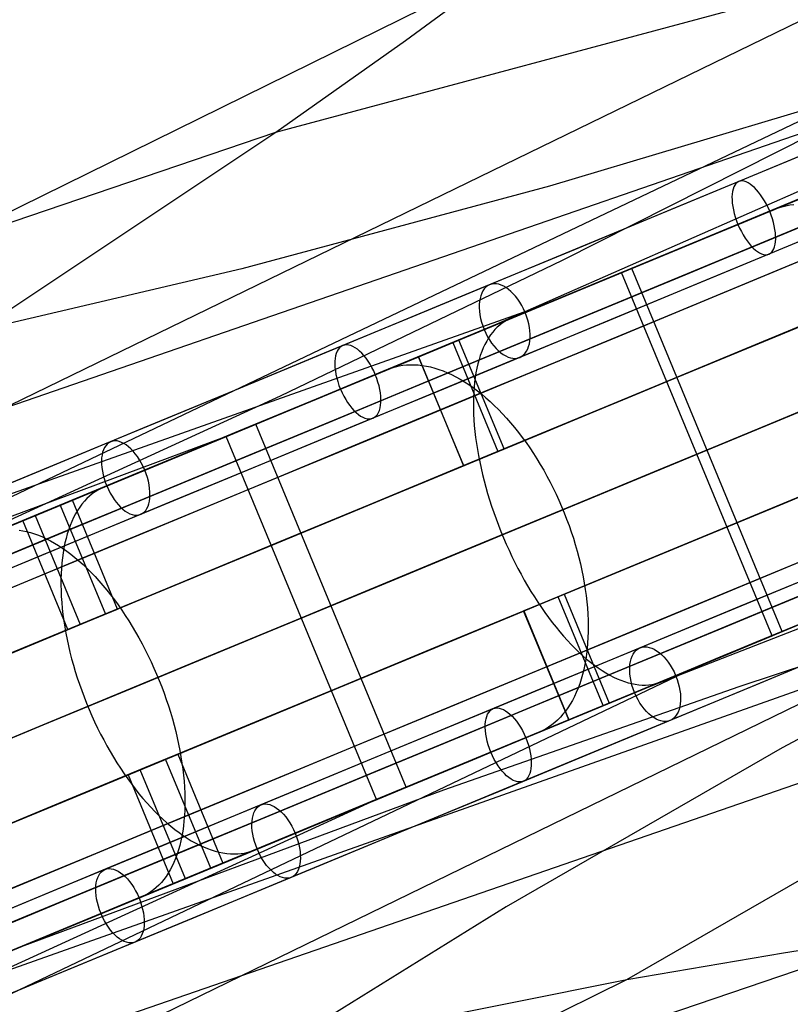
# Model space of a CAD drawing. Extents: x -3378 to 3007, y -425 to 173.
# Tile 318 of 396: x 1875 to 1934, y -150 to -75. Entities that reach past the tile are written whole.
import ezdxf

# ---------------------------------------------------------------- set-up
doc = ezdxf.new("R2010")
doc.units = 0
doc.layers.add('PREDEFINITO', color=7, linetype='CONTINUOUS')

msp = doc.modelspace()

# ---------------------------------------------------------------- linework, layer by layer
at = {"layer": 'PREDEFINITO'}
for p, q in [((2065.152, -30.245, 2529.24), (1911.367, -98.014, 2908.008)), ((1894.661, -83.277, 1734.319), (2043.212, -43.398, 1397.915)), ((1972.227, -56.493, 2490.824), (1813.286, -133.883, 2888.673)), ((1924.504, -64.653, 2472.106), (1844.576, -104.023, 2673.718)), ((2079.509, -64.906, 2529.24), (1922.847, -125.729, 2908.008)), ((1904.571, -76.269, 1738.975), (1914.335, -69.095, 1743.728)), ((1921.455, -147.962, 1734.319), (2054.694, -71.12, 1397.915)), ((1894.661, -83.277, 1734.319), (1904.571, -76.269, 1738.975)), ((1938.808, -80.442, 2710.177), (1839.694, -127.7, 2954.645)), ((1938.808, -80.442, 2710.177), (1915.557, -87.39, 2700.97)), ((1770.79, -139.931, 1917.212), (1937.902, -82.265, 1519.364)), ((1916.554, -93.041, 1509.55), (1937.902, -82.265, 1519.364)), ((1810.305, -111.956, 1935.931), (1894.661, -83.277, 1734.319)), ((1874.446, -96.768, 1725.182), (1894.661, -83.277, 1734.319)), ((1915.557, -87.39, 2700.97), (1892.084, -93.699, 2691.892)), ((1921.053, -93.999, 1449.938), (1934.476, -88.441, 1442.75)), ((1934.882, -88.273, 2889.718), (1922.832, -93.265, 2899.294)), ((1930.544, -90.07, 2901.661), (1932.722, -89.168, 2904.892)), ((1932.722, -89.168, 2904.892), (1933.007, -89.059, 2905.31)), ((1933.007, -89.059, 2905.31), (1933.299, -88.967, 2905.728)), ((1933.299, -88.967, 2905.728), (1933.597, -88.892, 2906.144)), ((1933.597, -88.892, 2906.144), (1933.901, -88.834, 2906.56)), ((1933.901, -88.834, 2906.56), (1934.21, -88.792, 2906.973)), ((1921.83, -93.679, 2888.736), (1927.276, -91.423, 2896.813)), ((1895.037, -103.393, 1499.689), (1916.554, -93.041, 1509.55)), ((1892.084, -93.699, 2691.892), (1868.411, -99.268, 2682.855)), ((1922.832, -93.265, 2899.294), (1910.592, -98.335, 2908.584)), ((1933.311, -121.395, 2888.736), (1921.83, -93.679, 2888.736)), ((1907.797, -99.49, 1457.43), (1921.053, -93.999, 1449.938)), ((1921.065, -93.996, 1462.111), (1916.822, -95.754, 1453.229)), ((1932.545, -121.713, 1462.111), (1921.065, -93.996, 1462.111)), ((1811.356, -133.234, 1697.859), (1914.856, -96.566, 1453.392)), ((1914.275, -96.808, 1447.899), (1912.578, -97.511, 1444.346)), ((1912.362, -97.611, 1443.886), (1912.153, -97.726, 1443.426)), ((1912.578, -97.511, 1444.346), (1912.362, -97.611, 1443.886)), ((1910.592, -98.335, 2908.584), (1898.171, -103.48, 2917.582)), ((1911.392, -98.35, 1441.605), (1911.222, -98.545, 1441.157)), ((1911.57, -98.17, 1442.057), (1911.392, -98.35, 1441.605)), ((1911.756, -98.006, 1442.511), (1911.57, -98.17, 1442.057)), ((1911.951, -97.858, 1442.968), (1911.756, -98.006, 1442.511)), ((1912.153, -97.726, 1443.426), (1911.951, -97.858, 1442.968)), ((1912.086, -107.457, 2918.269), (1908.642, -99.142, 2918.269)), ((1910.907, -98.981, 1440.272), (1910.763, -99.221, 1439.836)), ((1911.06, -98.756, 1440.712), (1910.907, -98.981, 1440.272)), ((1911.222, -98.545, 1441.157), (1911.06, -98.756, 1440.712)), ((1894.696, -104.917, 1465.232), (1907.797, -99.49, 1457.43)), ((1908.178, -99.334, 1458.151), (1911.623, -107.649, 1458.151)), ((1910.501, -99.745, 1438.982), (1910.385, -100.028, 1438.564)), ((1910.628, -99.476, 1439.406), (1910.501, -99.745, 1438.982)), ((1910.763, -99.221, 1439.836), (1910.628, -99.476, 1439.406)), ((1905.549, -100.423, 2913.288), (1908.993, -108.738, 2913.288)), ((1909.007, -108.732, 1452.86), (1905.563, -100.417, 1452.86)), ((1910.18, -100.633, 1437.75), (1910.092, -100.956, 1437.354)), ((1910.278, -100.324, 1438.154), (1910.18, -100.633, 1437.75)), ((1910.385, -100.028, 1438.564), (1910.278, -100.324, 1438.154)), ((1901.235, -102.21, 2923.584), (1903.257, -101.372, 2926.932)), ((1903.257, -101.372, 2926.932), (1903.522, -101.272, 2927.365)), ((1903.522, -101.272, 2927.365), (1903.794, -101.189, 2927.798)), ((1903.794, -101.189, 2927.798), (1904.072, -101.122, 2928.23)), ((1904.072, -101.122, 2928.23), (1904.355, -101.072, 2928.66)), ((1904.355, -101.072, 2928.66), (1904.645, -101.039, 2929.088)), ((1904.645, -101.039, 2929.088), (1904.939, -101.023, 2929.514)), ((1904.939, -101.023, 2929.514), (1905.239, -101.023, 2929.936)), ((1905.239, -101.023, 2929.936), (1905.542, -101.041, 2930.355)), ((1905.542, -101.041, 2930.355), (1905.85, -101.076, 2930.77)), ((1905.85, -101.076, 2930.77), (1906.162, -101.127, 2931.18)), ((1906.162, -101.127, 2931.18), (1906.477, -101.195, 2931.586)), ((1906.477, -101.195, 2931.586), (1906.795, -101.28, 2931.985)), ((1906.795, -101.28, 2931.985), (1907.116, -101.382, 2932.379)), ((1907.116, -101.382, 2932.379), (1907.439, -101.5, 2932.766)), ((1910.014, -101.29, 1436.967), (1909.945, -101.637, 1436.588)), ((1910.092, -100.956, 1437.354), (1910.014, -101.29, 1436.967)), ((1907.439, -101.5, 2932.766), (1907.763, -101.634, 2933.146)), ((1907.763, -101.634, 2933.146), (1908.09, -101.785, 2933.519)), ((1908.09, -101.785, 2933.519), (1908.417, -101.952, 2933.884)), ((1908.417, -101.952, 2933.884), (1908.745, -102.134, 2934.241)), ((1908.745, -102.134, 2934.241), (1909.073, -102.332, 2934.589)), ((1909.887, -101.995, 1436.219), (1909.839, -102.365, 1435.859)), ((1909.945, -101.637, 1436.588), (1909.887, -101.995, 1436.219)), ((1909.073, -102.332, 2934.589), (1909.401, -102.546, 2934.928)), ((1909.401, -102.546, 2934.928), (1909.729, -102.775, 2935.257)), ((1909.729, -102.775, 2935.257), (1910.056, -103.018, 2935.576)), ((1909.801, -102.745, 1435.51), (1909.773, -103.135, 1435.171)), ((1909.839, -102.365, 1435.859), (1909.801, -102.745, 1435.51)), ((1863.79, -117.721, 1485.284), (1895.037, -103.393, 1499.689)), ((1898.171, -103.48, 2917.582), (1885.573, -108.698, 2926.286)), ((1893.146, -105.561, 2910.192), (1898.201, -103.467, 2918.561)), ((1909.755, -103.536, 1434.843), (1909.747, -103.945, 1434.526)), ((1909.773, -103.135, 1435.171), (1909.755, -103.536, 1434.843)), ((1910.056, -103.018, 2935.576), (1910.382, -103.276, 2935.885)), ((1910.382, -103.276, 2935.885), (1910.706, -103.548, 2936.184)), ((1910.706, -103.548, 2936.184), (1911.028, -103.834, 2936.471)), ((1909.747, -103.945, 1434.526), (1909.75, -104.364, 1434.221)), ((1909.75, -104.364, 1434.221), (1909.763, -104.79, 1433.928)), ((1911.028, -103.834, 2936.471), (1911.347, -104.134, 2936.747)), ((1911.347, -104.134, 2936.747), (1911.664, -104.447, 2937.012)), ((1911.664, -104.447, 2937.012), (1911.977, -104.773, 2937.264)), ((1881.755, -110.279, 1473.339), (1894.696, -104.917, 1465.232)), ((1909.763, -104.79, 1433.928), (1909.786, -105.225, 1433.648)), ((1911.977, -104.773, 2937.264), (1912.287, -105.111, 2937.504)), ((1912.287, -105.111, 2937.504), (1912.593, -105.462, 2937.731)), ((1904.626, -133.277, 2910.192), (1893.146, -105.561, 2910.192)), ((1909.786, -105.225, 1433.648), (1909.819, -105.667, 1433.38)), ((1909.819, -105.667, 1433.38), (1909.862, -106.116, 1433.125)), ((1912.593, -105.462, 2937.731), (1912.895, -105.824, 2937.946)), ((1912.895, -105.824, 2937.946), (1913.192, -106.197, 2938.147)), ((1890.762, -106.549, 2922.752), (1858.535, -118.513, 2908.348)), ((1890.871, -106.503, 1480.074), (1886.217, -108.43, 1471.436)), ((1902.352, -134.219, 1480.074), (1890.871, -106.503, 1480.074)), ((1909.862, -106.116, 1433.125), (1909.916, -106.571, 1432.884)), ((1909.916, -106.571, 1432.884), (1909.979, -107.032, 1432.656)), ((1913.192, -106.197, 2938.147), (1913.484, -106.581, 2938.335)), ((1913.484, -106.581, 2938.335), (1913.771, -106.975, 2938.51)), ((1908.993, -108.738, 2913.288), (1912.086, -107.457, 2918.269)), ((1909.979, -107.032, 1432.656), (1910.053, -107.497, 1432.442)), ((1913.771, -106.975, 2938.51), (1914.052, -107.379, 2938.671)), ((1914.052, -107.379, 2938.671), (1914.327, -107.793, 2938.817)), ((1911.623, -107.649, 1458.151), (1909.007, -108.732, 1452.86)), ((1910.053, -107.497, 1432.442), (1910.136, -107.968, 1432.243)), ((1910.136, -107.968, 1432.243), (1910.229, -108.443, 1432.058)), ((1914.327, -107.793, 2938.817), (1914.596, -108.215, 2938.95)), ((1914.596, -108.215, 2938.95), (1914.858, -108.646, 2939.068)), ((1885.573, -108.698, 2926.286), (1872.796, -113.99, 2934.697)), ((1910.229, -108.443, 1432.058), (1910.331, -108.921, 1431.887)), ((1910.331, -108.921, 1431.887), (1910.443, -109.402, 1431.732)), ((1914.858, -108.646, 2939.068), (1915.113, -109.084, 2939.172)), ((1883.425, -109.587, 1466.253), (1881.563, -110.358, 1462.797)), ((1910.443, -109.402, 1431.732), (1910.565, -109.885, 1431.591)), ((1915.113, -109.084, 2939.172), (1915.361, -109.53, 2939.261)), ((1915.361, -109.53, 2939.261), (1915.601, -109.983, 2939.335)), ((1868.978, -115.572, 1481.75), (1881.755, -110.279, 1473.339)), ((1881.325, -110.466, 1462.35), (1881.095, -110.591, 1461.904)), ((1881.563, -110.358, 1462.797), (1881.325, -110.466, 1462.35)), ((1910.565, -109.885, 1431.591), (1910.696, -110.37, 1431.465)), ((1910.696, -110.37, 1431.465), (1910.836, -110.856, 1431.355)), ((1915.601, -109.983, 2939.335), (1915.833, -110.442, 2939.395)), ((1915.833, -110.442, 2939.395), (1916.057, -110.907, 2939.44)), ((1880.449, -111.061, 1460.572), (1880.25, -111.249, 1460.133)), ((1880.657, -110.888, 1461.014), (1880.449, -111.061, 1460.572)), ((1880.872, -110.731, 1461.458), (1880.657, -110.888, 1461.014)), ((1881.095, -110.591, 1461.904), (1880.872, -110.731, 1461.458)), ((1910.836, -110.856, 1431.355), (1910.984, -111.343, 1431.261)), ((1916.057, -110.907, 2939.44), (1916.273, -111.376, 2939.47)), ((1878.219, -111.743, 1476.564), (1881.663, -120.058, 1476.564)), ((1882.594, -119.673, 2938.579), (1879.15, -111.358, 2938.579)), ((1879.704, -111.906, 1458.836), (1879.539, -112.155, 1458.412)), ((1879.877, -111.672, 1459.264), (1879.704, -111.906, 1458.836)), ((1880.059, -111.453, 1459.696), (1879.877, -111.672, 1459.264)), ((1880.25, -111.249, 1460.133), (1880.059, -111.453, 1459.696)), ((1910.984, -111.343, 1431.261), (1911.142, -111.83, 1431.182)), ((1911.142, -111.83, 1431.182), (1911.308, -112.316, 1431.118)), ((1916.273, -111.376, 2939.47), (1916.48, -111.851, 2939.485)), ((1916.48, -111.851, 2939.485), (1916.678, -112.329, 2939.485)), ((1995.241, -112.054, 2490.824), (1828.13, -169.72, 2888.673)), ((1876.292, -112.541, 2933.436), (1879.737, -120.856, 2933.436)), ((1879.238, -112.695, 1457.582), (1879.102, -112.985, 1457.175)), ((1879.384, -112.417, 1457.994), (1879.238, -112.695, 1457.582)), ((1879.539, -112.155, 1458.412), (1879.384, -112.417, 1457.994)), ((1911.308, -112.316, 1431.118), (1911.482, -112.802, 1431.071)), ((1916.678, -112.329, 2939.485), (1916.867, -112.811, 2939.47)), ((1878.806, -121.242, 1471.421), (1875.362, -112.927, 1471.421)), ((1878.976, -113.289, 1456.776), (1878.86, -113.607, 1456.383)), ((1879.102, -112.985, 1457.175), (1878.976, -113.289, 1456.776)), ((1911.482, -112.802, 1431.071), (1911.665, -113.285, 1431.039)), ((1911.665, -113.285, 1431.039), (1911.855, -113.766, 1431.023)), ((1916.867, -112.811, 2939.47), (1917.047, -113.296, 2939.44)), ((1917.047, -113.296, 2939.44), (1917.217, -113.783, 2939.395)), ((1875.071, -113.663, 2950.735), (1875.359, -113.705, 2951.163)), ((1875.359, -113.705, 2951.163), (1875.651, -113.765, 2951.587)), ((1875.651, -113.765, 2951.587), (1875.946, -113.841, 2952.005)), ((1875.946, -113.841, 2952.005), (1876.245, -113.934, 2952.418)), ((1876.245, -113.934, 2952.418), (1876.547, -114.044, 2952.824)), ((1876.547, -114.044, 2952.824), (1876.851, -114.17, 2953.223)), ((1876.851, -114.17, 2953.223), (1877.158, -114.312, 2953.616)), ((1878.754, -113.936, 1455.999), (1878.658, -114.279, 1455.622)), ((1878.86, -113.607, 1456.383), (1878.754, -113.936, 1455.999)), ((1911.855, -113.766, 1431.023), (1912.053, -114.245, 1431.023)), ((1917.217, -113.783, 2939.395), (1917.377, -114.272, 2939.335)), ((1877.158, -114.312, 2953.616), (1877.466, -114.47, 2954.001)), ((1877.466, -114.47, 2954.001), (1877.776, -114.644, 2954.377)), ((1877.776, -114.644, 2954.377), (1878.087, -114.833, 2954.746)), ((1878.087, -114.833, 2954.746), (1878.399, -115.038, 2955.105)), ((1878.572, -114.632, 1455.254), (1878.496, -114.998, 1454.895)), ((1878.658, -114.279, 1455.622), (1878.572, -114.632, 1455.254)), ((1912.053, -114.245, 1431.023), (1912.259, -114.72, 1431.039)), ((1912.259, -114.72, 1431.039), (1912.472, -115.191, 1431.071)), ((1917.377, -114.272, 2939.335), (1917.528, -114.761, 2939.261)), ((1917.528, -114.761, 2939.261), (1917.668, -115.252, 2939.172)), ((1878.432, -115.374, 1454.545), (1878.377, -115.761, 1454.205)), ((1878.399, -115.038, 2955.105), (1878.711, -115.258, 2955.454)), ((1878.496, -114.998, 1454.895), (1878.432, -115.374, 1454.545)), ((1878.711, -115.258, 2955.454), (1879.023, -115.494, 2955.794)), ((1879.023, -115.494, 2955.794), (1879.334, -115.743, 2956.124)), ((1879.334, -115.743, 2956.124), (1879.645, -116.008, 2956.443)), ((1912.472, -115.191, 1431.071), (1912.692, -115.657, 1431.118)), ((1912.692, -115.657, 1431.118), (1912.918, -116.119, 1431.182)), ((1917.668, -115.252, 2939.172), (1917.797, -115.742, 2939.068)), ((1917.797, -115.742, 2939.068), (1917.917, -116.232, 2938.95)), ((1878.334, -116.158, 1453.875), (1878.301, -116.564, 1453.556)), ((1878.377, -115.761, 1454.205), (1878.334, -116.158, 1453.875)), ((1879.645, -116.008, 2956.443), (1879.955, -116.286, 2956.751)), ((1879.955, -116.286, 2956.751), (1880.263, -116.578, 2957.048)), ((1912.918, -116.119, 1431.182), (1913.151, -116.574, 1431.261)), ((1917.917, -116.232, 2938.95), (1918.025, -116.721, 2938.817)), ((1932.535, -121.718, 1449.938), (1945.957, -116.158, 1442.75)), ((1878.278, -116.98, 1453.248), (1878.267, -117.404, 1452.952)), ((1878.301, -116.564, 1453.556), (1878.278, -116.98, 1453.248)), ((1880.263, -116.578, 2957.048), (1880.569, -116.883, 2957.332)), ((1880.569, -116.883, 2957.332), (1880.873, -117.201, 2957.605)), ((1880.873, -117.201, 2957.605), (1881.174, -117.532, 2957.866)), ((1913.151, -116.574, 1431.261), (1913.39, -117.024, 1431.355)), ((1913.39, -117.024, 1431.355), (1913.635, -117.466, 1431.465)), ((1918.025, -116.721, 2938.817), (1918.123, -117.208, 2938.671)), ((1918.123, -117.208, 2938.671), (1918.21, -117.692, 2938.51)), ((1878.267, -117.404, 1452.952), (1878.266, -117.837, 1452.667)), ((1878.266, -117.837, 1452.667), (1878.276, -118.277, 1452.394)), ((1881.174, -117.532, 2957.866), (1881.473, -117.875, 2958.113)), ((1881.473, -117.875, 2958.113), (1881.768, -118.23, 2958.348)), ((1913.635, -117.466, 1431.465), (1913.886, -117.902, 1431.591)), ((1913.886, -117.902, 1431.591), (1914.142, -118.33, 1431.732)), ((1918.21, -117.692, 2938.51), (1918.286, -118.174, 2938.335)), ((1793.805, -195.492, 1917.212), (1952.746, -118.102, 1519.364)), ((1878.276, -118.277, 1452.394), (1878.297, -118.724, 1452.134)), ((1878.297, -118.724, 1452.134), (1878.329, -119.178, 1451.886)), ((1881.768, -118.23, 2958.348), (1882.06, -118.596, 2958.57)), ((1882.06, -118.596, 2958.57), (1882.347, -118.973, 2958.777)), ((1913.585, -119.825, 2913.288), (1916.678, -118.543, 2918.269)), ((1916.215, -118.735, 1458.151), (1913.599, -119.819, 1452.86)), ((1914.142, -118.33, 1431.732), (1914.402, -118.749, 1431.887)), ((1914.402, -118.749, 1431.887), (1914.668, -119.16, 1432.058)), ((1919.659, -127.05, 1458.151), (1916.215, -118.735, 1458.151)), ((1916.678, -118.543, 2918.269), (1920.122, -126.858, 2918.269)), ((1918.286, -118.174, 2938.335), (1918.351, -118.652, 2938.147)), ((1918.351, -118.652, 2938.147), (1918.405, -119.126, 2937.946)), ((1930.031, -125.578, 1509.55), (1952.746, -118.102, 1519.364)), ((1954.676, -118.751, 2710.177), (1851.175, -155.419, 2954.645)), ((1878.329, -119.178, 1451.886), (1878.371, -119.637, 1451.651)), ((1882.347, -118.973, 2958.777), (1882.63, -119.361, 2958.972)), ((1882.63, -119.361, 2958.972), (1882.909, -119.759, 2959.152)), ((1914.668, -119.16, 1432.058), (1914.938, -119.561, 1432.243)), ((1918.405, -119.126, 2937.946), (1918.448, -119.595, 2937.731)), ((1938.756, -119.14, 2896.813), (1933.311, -121.395, 2888.736)), ((1954.676, -118.751, 2710.177), (1933.322, -130.279, 2700.97)), ((1878.371, -119.637, 1451.651), (1878.424, -120.102, 1451.43)), ((1878.424, -120.102, 1451.43), (1878.487, -120.572, 1451.222)), ((1881.663, -120.058, 1476.564), (1878.806, -121.242, 1471.421)), ((1879.737, -120.856, 2933.436), (1882.594, -119.673, 2938.579)), ((1882.909, -119.759, 2959.152), (1883.182, -120.166, 2959.317)), ((1883.182, -120.166, 2959.317), (1883.45, -120.583, 2959.469)), ((1917.029, -128.139, 2913.288), (1913.585, -119.825, 2913.288)), ((1913.599, -119.819, 1452.86), (1917.043, -128.134, 1452.86)), ((1914.938, -119.561, 1432.243), (1915.212, -119.952, 1432.442)), ((1915.212, -119.952, 1432.442), (1915.489, -120.334, 1432.656)), ((1918.448, -119.595, 2937.731), (1918.479, -120.059, 2937.504)), ((1918.479, -120.059, 2937.504), (1918.499, -120.518, 2937.264)), ((1878.487, -120.572, 1451.222), (1878.561, -121.047, 1451.028)), ((1883.45, -120.583, 2959.469), (1883.712, -121.008, 2959.606)), ((1915.489, -120.334, 1432.656), (1915.77, -120.704, 1432.884)), ((1915.77, -120.704, 1432.884), (1916.054, -121.064, 1433.125)), ((1918.499, -120.518, 2937.264), (1918.508, -120.97, 2937.012)), ((1918.508, -120.97, 2937.012), (1918.505, -121.415, 2936.747)), ((1934.312, -120.981, 2899.294), (1922.072, -126.05, 2908.584)), ((1878.561, -121.047, 1451.028), (1878.646, -121.525, 1450.848)), ((1878.646, -121.525, 1450.848), (1878.74, -122.006, 1450.682)), ((1883.712, -121.008, 2959.606), (1883.969, -121.441, 2959.727)), ((1883.969, -121.441, 2959.727), (1884.219, -121.881, 2959.835)), ((1916.054, -121.064, 1433.125), (1916.341, -121.412, 1433.38)), ((1916.341, -121.412, 1433.38), (1916.63, -121.748, 1433.648)), ((1916.63, -121.748, 1433.648), (1916.921, -122.071, 1433.928)), ((1918.505, -121.415, 2936.747), (1918.491, -121.853, 2936.471)), ((1919.279, -127.209, 1457.43), (1932.535, -121.718, 1449.938)), ((1928.302, -123.47, 1453.229), (1932.545, -121.713, 1462.111)), ((1878.74, -122.006, 1450.682), (1878.845, -122.49, 1450.53)), ((1878.845, -122.49, 1450.53), (1878.96, -122.976, 1450.394)), ((1884.219, -121.881, 2959.835), (1884.462, -122.329, 2959.927)), ((1884.462, -122.329, 2959.927), (1884.699, -122.783, 2960.003)), ((1916.921, -122.071, 1433.928), (1917.214, -122.382, 1434.221)), ((1917.214, -122.382, 1434.221), (1917.508, -122.68, 1434.526)), ((1918.466, -122.283, 2936.184), (1918.429, -122.705, 2935.885)), ((1918.491, -121.853, 2936.471), (1918.466, -122.283, 2936.184)), ((1878.96, -122.976, 1450.394), (1879.085, -123.464, 1450.272)), ((1884.699, -122.783, 2960.003), (1884.928, -123.243, 2960.065)), ((1884.928, -123.243, 2960.065), (1885.15, -123.709, 2960.111)), ((1917.508, -122.68, 1434.526), (1917.803, -122.964, 1434.843)), ((1917.803, -122.964, 1434.843), (1918.098, -123.235, 1435.171)), ((1918.098, -123.235, 1435.171), (1918.394, -123.491, 1435.51)), ((1918.381, -123.117, 2935.576), (1918.323, -123.521, 2935.257)), ((1918.429, -122.705, 2935.885), (1918.381, -123.117, 2935.576)), ((1879.085, -123.464, 1450.272), (1879.22, -123.952, 1450.165)), ((1879.22, -123.952, 1450.165), (1879.364, -124.441, 1450.073)), ((1885.15, -123.709, 2960.111), (1885.365, -124.179, 2960.142)), ((1918.252, -123.914, 2934.928), (1918.171, -124.297, 2934.589)), ((1918.323, -123.521, 2935.257), (1918.252, -123.914, 2934.928)), ((1918.394, -123.491, 1435.51), (1918.69, -123.733, 1435.859)), ((1918.69, -123.733, 1435.859), (1918.985, -123.96, 1436.219)), ((1918.985, -123.96, 1436.219), (1919.28, -124.172, 1436.588)), ((1827.224, -171.543, 1697.859), (1926.338, -124.286, 1453.392)), ((1879.364, -124.441, 1450.073), (1879.518, -124.929, 1449.996)), ((1885.365, -124.179, 2960.142), (1885.571, -124.654, 2960.157)), ((1885.571, -124.654, 2960.157), (1885.769, -125.132, 2960.157)), ((1918.079, -124.669, 2934.241), (1917.976, -125.03, 2933.884)), ((1918.171, -124.297, 2934.589), (1918.079, -124.669, 2934.241)), ((1919.28, -124.172, 1436.588), (1919.573, -124.369, 1436.967)), ((1919.573, -124.369, 1436.967), (1919.865, -124.55, 1437.354)), ((1919.865, -124.55, 1437.354), (1920.155, -124.716, 1437.75)), ((1920.155, -124.716, 1437.75), (1920.443, -124.866, 1438.154)), ((1924.058, -125.228, 1444.346), (1925.756, -124.525, 1447.899)), ((1879.518, -124.929, 1449.996), (1879.681, -125.417, 1449.934)), ((1879.681, -125.417, 1449.934), (1879.853, -125.903, 1449.888)), ((1885.769, -125.132, 2960.157), (1885.959, -125.614, 2960.142)), ((1917.863, -125.38, 2933.519), (1917.739, -125.717, 2933.146)), ((1917.976, -125.03, 2933.884), (1917.863, -125.38, 2933.519)), ((1920.443, -124.866, 1438.154), (1920.728, -124.999, 1438.564)), ((1920.728, -124.999, 1438.564), (1921.011, -125.117, 1438.982)), ((1921.011, -125.117, 1438.982), (1921.29, -125.218, 1439.406)), ((1921.29, -125.218, 1439.406), (1921.566, -125.302, 1439.836)), ((1921.566, -125.302, 1439.836), (1921.838, -125.37, 1440.272)), ((1921.838, -125.37, 1440.272), (1922.105, -125.422, 1440.712)), ((1922.105, -125.422, 1440.712), (1922.368, -125.456, 1441.157)), ((1922.368, -125.456, 1441.157), (1922.627, -125.474, 1441.605)), ((1922.627, -125.474, 1441.605), (1922.88, -125.475, 1442.057)), ((1922.88, -125.475, 1442.057), (1923.128, -125.459, 1442.511)), ((1923.128, -125.459, 1442.511), (1923.37, -125.426, 1442.968)), ((1923.37, -125.426, 1442.968), (1923.606, -125.377, 1443.426)), ((1923.606, -125.377, 1443.426), (1923.835, -125.311, 1443.886)), ((1923.835, -125.311, 1443.886), (1924.058, -125.228, 1444.346)), ((1879.853, -125.903, 1449.888), (1880.034, -126.387, 1449.857)), ((1885.959, -125.614, 2960.142), (1886.14, -126.098, 2960.111)), ((1886.14, -126.098, 2960.111), (1886.312, -126.584, 2960.065)), ((1907.497, -133.472, 1499.689), (1930.031, -125.578, 1509.55)), ((1922.072, -126.05, 2908.584), (1909.651, -131.195, 2917.582)), ((1917.604, -126.042, 2932.766), (1917.459, -126.353, 2932.379)), ((1917.739, -125.717, 2933.146), (1917.604, -126.042, 2932.766)), ((1880.034, -126.387, 1449.857), (1880.224, -126.869, 1449.842)), ((1880.224, -126.869, 1449.842), (1880.422, -127.347, 1449.842)), ((1886.312, -126.584, 2960.065), (1886.475, -127.072, 2960.003)), ((1917.14, -126.937, 2931.586), (1916.965, -127.208, 2931.18)), ((1917.304, -126.652, 2931.985), (1917.14, -126.937, 2931.586)), ((1917.459, -126.353, 2932.379), (1917.304, -126.652, 2931.985)), ((1880.422, -127.347, 1449.842), (1880.629, -127.822, 1449.857)), ((1886.475, -127.072, 2960.003), (1886.629, -127.56, 2959.927)), ((1886.629, -127.56, 2959.927), (1886.773, -128.049, 2959.835)), ((1906.177, -132.636, 1465.232), (1919.279, -127.209, 1457.43)), ((1916.588, -127.707, 2930.355), (1916.385, -127.934, 2929.936)), ((1916.781, -127.465, 2930.77), (1916.588, -127.707, 2930.355)), ((1916.965, -127.208, 2931.18), (1916.781, -127.465, 2930.77)), ((1880.629, -127.822, 1449.857), (1880.843, -128.292, 1449.888)), ((1880.843, -128.292, 1449.888), (1881.065, -128.757, 1449.934)), ((1886.773, -128.049, 2959.835), (1886.908, -128.537, 2959.727)), ((1915.955, -128.343, 2929.088), (1915.727, -128.524, 2928.66)), ((1916.174, -128.146, 2929.514), (1915.955, -128.343, 2929.088)), ((1916.385, -127.934, 2929.936), (1916.174, -128.146, 2929.514)), ((1881.065, -128.757, 1449.934), (1881.294, -129.218, 1449.996)), ((1881.294, -129.218, 1449.996), (1881.531, -129.672, 1450.073)), ((1886.908, -128.537, 2959.727), (1887.033, -129.025, 2959.606)), ((1887.033, -129.025, 2959.606), (1887.148, -129.511, 2959.469)), ((1914.737, -129.089, 2926.932), (1912.715, -129.926, 2923.584)), ((1914.996, -128.972, 2927.365), (1914.737, -129.089, 2926.932)), ((1915.247, -128.839, 2927.798), (1914.996, -128.972, 2927.365)), ((1915.491, -128.69, 2928.23), (1915.247, -128.839, 2927.798)), ((1915.727, -128.524, 2928.66), (1915.491, -128.69, 2928.23)), ((1881.531, -129.672, 1450.073), (1881.774, -130.119, 1450.165)), ((1887.148, -129.511, 2959.469), (1887.253, -129.995, 2959.317)), ((1887.253, -129.995, 2959.317), (1887.348, -130.476, 2959.152)), ((1881.774, -130.119, 1450.165), (1882.025, -130.56, 1450.272)), ((1882.025, -130.56, 1450.272), (1882.281, -130.993, 1450.394)), ((1884.329, -131.943, 2933.436), (1887.186, -130.759, 2938.579)), ((1887.186, -130.759, 2938.579), (1890.63, -139.074, 2938.579)), ((1887.348, -130.476, 2959.152), (1887.432, -130.954, 2958.972)), ((1933.322, -130.279, 2700.97), (1912.263, -142.415, 2691.892)), ((1882.281, -130.993, 1450.394), (1882.543, -131.418, 1450.53)), ((1882.543, -131.418, 1450.53), (1882.811, -131.834, 1450.682)), ((1886.255, -131.145, 1476.564), (1883.398, -132.328, 1471.421)), ((1889.7, -139.46, 1476.564), (1886.255, -131.145, 1476.564)), ((1887.432, -130.954, 2958.972), (1887.506, -131.428, 2958.777)), ((1887.506, -131.428, 2958.777), (1887.57, -131.898, 2958.57)), ((1909.651, -131.195, 2917.582), (1897.053, -136.413, 2926.286)), ((1909.682, -131.183, 2918.561), (1904.626, -133.277, 2910.192)), ((1882.811, -131.834, 1450.682), (1883.085, -132.242, 1450.848)), ((1883.085, -132.242, 1450.848), (1883.363, -132.639, 1451.028)), ((1887.773, -140.258, 2933.436), (1884.329, -131.943, 2933.436)), ((1887.57, -131.898, 2958.57), (1887.622, -132.363, 2958.348)), ((1883.363, -132.639, 1451.028), (1883.646, -133.027, 1451.222)), ((1883.398, -132.328, 1471.421), (1886.842, -140.643, 1471.421)), ((1883.646, -133.027, 1451.222), (1883.934, -133.404, 1451.43)), ((1887.622, -132.363, 2958.348), (1887.665, -132.823, 2958.113)), ((1887.665, -132.823, 2958.113), (1887.696, -133.277, 2957.866)), ((1893.235, -137.995, 1473.339), (1906.177, -132.636, 1465.232)), ((1875.27, -145.436, 1485.284), (1907.497, -133.472, 1499.689)), ((1883.934, -133.404, 1451.43), (1884.225, -133.771, 1451.651)), ((1884.225, -133.771, 1451.651), (1884.52, -134.126, 1451.886)), ((1887.696, -133.277, 2957.866), (1887.717, -133.724, 2957.605)), ((1887.717, -133.724, 2957.605), (1887.727, -134.164, 2957.332)), ((1902.242, -134.264, 2922.752), (1870.994, -148.592, 2908.348)), ((1884.52, -134.126, 1451.886), (1884.819, -134.469, 1452.134)), ((1884.819, -134.469, 1452.134), (1885.12, -134.799, 1452.394)), ((1887.727, -134.164, 2957.332), (1887.726, -134.596, 2957.048)), ((1897.698, -136.147, 1471.436), (1902.352, -134.219, 1480.074)), ((1885.12, -134.799, 1452.394), (1885.424, -135.118, 1452.667)), ((1885.424, -135.118, 1452.667), (1885.73, -135.423, 1452.952)), ((1887.715, -135.021, 2956.751), (1887.693, -135.436, 2956.443)), ((1887.726, -134.596, 2957.048), (1887.715, -135.021, 2956.751)), ((1885.73, -135.423, 1452.952), (1886.039, -135.715, 1453.248)), ((1886.039, -135.715, 1453.248), (1886.348, -135.993, 1453.556)), ((1886.348, -135.993, 1453.556), (1886.659, -136.257, 1453.875)), ((1887.66, -135.843, 2956.124), (1887.616, -136.24, 2955.794)), ((1887.693, -135.436, 2956.443), (1887.66, -135.843, 2956.124)), ((1897.053, -136.413, 2926.286), (1884.276, -141.706, 2934.697)), ((1886.659, -136.257, 1453.875), (1886.971, -136.507, 1454.205)), ((1886.971, -136.507, 1454.205), (1887.282, -136.742, 1454.545)), ((1887.282, -136.742, 1454.545), (1887.594, -136.962, 1454.895)), ((1887.562, -136.627, 2955.454), (1887.497, -137.003, 2955.105)), ((1887.616, -136.24, 2955.794), (1887.562, -136.627, 2955.454)), ((1887.421, -137.368, 2954.746), (1887.336, -137.722, 2954.377)), ((1887.497, -137.003, 2955.105), (1887.421, -137.368, 2954.746)), ((1887.594, -136.962, 1454.895), (1887.906, -137.167, 1455.254)), ((1887.906, -137.167, 1455.254), (1888.217, -137.357, 1455.622)), ((1888.217, -137.357, 1455.622), (1888.527, -137.531, 1455.999)), ((1888.527, -137.531, 1455.999), (1888.835, -137.689, 1456.383)), ((1893.044, -138.075, 1462.797), (1894.905, -137.304, 1466.253)), ((1880.458, -143.287, 1481.75), (1893.235, -137.995, 1473.339)), ((1887.24, -138.064, 2954.001), (1887.133, -138.394, 2953.616)), ((1887.336, -137.722, 2954.377), (1887.24, -138.064, 2954.001)), ((1888.835, -137.689, 1456.383), (1889.142, -137.831, 1456.776)), ((1889.142, -137.831, 1456.776), (1889.446, -137.957, 1457.175)), ((1889.446, -137.957, 1457.175), (1889.748, -138.066, 1457.582)), ((1889.748, -138.066, 1457.582), (1890.047, -138.159, 1457.994)), ((1890.047, -138.159, 1457.994), (1890.342, -138.236, 1458.412)), ((1890.342, -138.236, 1458.412), (1890.634, -138.295, 1458.836)), ((1892.291, -138.299, 1461.458), (1892.548, -138.241, 1461.904)), ((1892.548, -138.241, 1461.904), (1892.799, -138.166, 1462.35)), ((1892.799, -138.166, 1462.35), (1893.044, -138.075, 1462.797)), ((1886.891, -139.015, 2952.824), (1886.755, -139.306, 2952.418)), ((1887.017, -138.711, 2953.223), (1886.891, -139.015, 2952.824)), ((1887.133, -138.394, 2953.616), (1887.017, -138.711, 2953.223)), ((1890.634, -138.295, 1458.836), (1890.922, -138.338, 1459.264)), ((1890.922, -138.338, 1459.264), (1891.206, -138.364, 1459.696)), ((1891.206, -138.364, 1459.696), (1891.485, -138.373, 1460.133)), ((1891.485, -138.373, 1460.133), (1891.759, -138.365, 1460.572)), ((1891.759, -138.365, 1460.572), (1892.028, -138.341, 1461.014)), ((1892.028, -138.341, 1461.014), (1892.291, -138.299, 1461.458)), ((1886.609, -139.583, 2952.005), (1886.454, -139.846, 2951.587)), ((1886.755, -139.306, 2952.418), (1886.609, -139.583, 2952.005)), ((1955.726, -140.029, 2472.106), (1871.37, -168.708, 2673.718)), ((1886.116, -140.329, 2950.735), (1885.934, -140.548, 2950.303)), ((1886.29, -140.095, 2951.163), (1886.116, -140.329, 2950.735)), ((1886.454, -139.846, 2951.587), (1886.29, -140.095, 2951.163)), ((1885.121, -141.269, 2948.541), (1884.898, -141.41, 2948.096)), ((1885.337, -141.112, 2948.985), (1885.121, -141.269, 2948.541)), ((1885.544, -140.94, 2949.427), (1885.337, -141.112, 2948.985)), ((1885.743, -140.751, 2949.867), (1885.544, -140.94, 2949.427)), ((1885.934, -140.548, 2950.303), (1885.743, -140.751, 2949.867)), ((1884.276, -141.706, 2934.697), (1871.335, -147.068, 2942.805)), ((1884.43, -141.642, 2947.202), (1882.569, -142.414, 2943.746)), ((1884.668, -141.534, 2947.649), (1884.43, -141.642, 2947.202)), ((1884.898, -141.41, 2948.096), (1884.668, -141.534, 2947.649)), ((1912.263, -142.415, 2691.892), (1891.585, -155.217, 2682.855)), ((1867.86, -148.505, 1490.454), (1880.458, -143.287, 1481.75)), ((1879.776, -143.57, 2938.563), (1875.122, -145.498, 2929.925)), ((1933.418, -145.911, 1738.975), (1945.394, -144.08, 1743.728)), ((1921.455, -147.962, 1734.319), (1933.418, -145.911, 1738.975)), ((1841.527, -187.332, 1935.931), (1921.455, -147.962, 1734.319)), ((1897.621, -152.717, 1725.182), (1921.455, -147.962, 1734.319))]:
    msp.add_line(p, q, dxfattribs=at)
at = {"layer": 'PREDEFINITO', "extrusion": (0.831123, 0.344262, -0.436712)}
msp.add_circle((-822, 2060.566, 944.761), 3, dxfattribs=at)
at = {"layer": 'PREDEFINITO', "extrusion": (0.762168, 0.3157, -0.565184)}
msp.add_circle((-822, 3378.85, -218.763), 3, dxfattribs=at)
at = {"layer": 'PREDEFINITO', "extrusion": (0.810266, 0.335623, -0.480444)}
msp.add_circle((-822, 2103.647, 805.434), 3, dxfattribs=at)
at = {"layer": 'PREDEFINITO', "extrusion": (0.787266, 0.326096, -0.52333)}
msp.add_circle((-822, 3386.487, -87.26), 3, dxfattribs=at)
at = {"layer": 'PREDEFINITO', "extrusion": (-0.762168, -0.3157, 0.565184)}
msp.add_circle((852, 3378.85, 218.763), 3, dxfattribs=at)
at = {"layer": 'PREDEFINITO', "extrusion": (-0.810266, -0.335623, 0.480444)}
msp.add_circle((852, 2103.647, -805.434), 3, dxfattribs=at)
at = {"layer": 'PREDEFINITO', "extrusion": (-0.787266, -0.326096, 0.52333)}
msp.add_circle((852, 3386.487, 87.26), 3, dxfattribs=at)
at = {"layer": 'PREDEFINITO', "extrusion": (-0.787267, -0.326096, 0.523328)}
msp.add_circle((852, 2140.067, -663.088), 3, dxfattribs=at)
at = {"layer": 'PREDEFINITO', "extrusion": (-0.382683, 0.92388, 3.63162e-16)}
msp.add_arc((-1306.443, 2295, -826.394), 765.607, 90.328796, 179.999998, dxfattribs=at)
at = {"layer": 'PREDEFINITO', "extrusion": (-0.382683, 0.92388, -1.36186e-15)}
msp.add_arc((-2076.443, 2115, -826.394), 765.607, 270.328797, 359.999997, dxfattribs=at)
at = {"layer": 'PREDEFINITO', "extrusion": (-0.382683, 0.92388, 1.05228e-15)}
msp.add_arc((-1306.443, 2295, -822.001), 755, 91.138407, 179.999998, dxfattribs=at)
at = {"layer": 'PREDEFINITO', "extrusion": (-0.382683, 0.92388, 6.37748e-16)}
msp.add_arc((-2076.443, 2115, -822.001), 755, 271.138411, 359.999994, dxfattribs=at)
at = {"layer": 'PREDEFINITO', "extrusion": (0.382683, -0.92388, 5.65629e-16)}
msp.add_arc((1306.444, 2294, 819), 747.999, 359.999975, 88.076932, dxfattribs=at)
at = {"layer": 'PREDEFINITO', "extrusion": (-0.382683, 0.92388, 7.15744e-16)}
for centre in [(-1306.443, 2295, -822.001), (-1306.443, 2295, -843.001)]:
    msp.add_arc(centre, 751, 91.449718, 179.999998, dxfattribs=at)
at = {"layer": 'PREDEFINITO', "extrusion": (-0.382683, 0.92388, -1.82189e-15)}
msp.add_arc((-2076.443, 2115, -822.001), 751, 271.449717, 359.999999, dxfattribs=at)
at = {"layer": 'PREDEFINITO', "extrusion": (-0.382683, 0.92388, -7.65263e-16)}
msp.add_arc((-2076.443, 2114, -819), 747.999, 271.923078, 0.000014, dxfattribs=at)
at = {"layer": 'PREDEFINITO', "extrusion": (0.382683, -0.92388, 1.18825e-15)}
msp.add_arc((1306.444, 2294, 822), 750.999, 359.999975, 88.076932, dxfattribs=at)
at = {"layer": 'PREDEFINITO', "extrusion": (-0.382683, 0.92388, -3.90406e-16)}
msp.add_arc((-1306.443, 2295, -824.001), 751, 91.449718, 179.999998, dxfattribs=at)
at = {"layer": 'PREDEFINITO', "extrusion": (-0.382683, 0.92388, -2.27737e-16)}
msp.add_arc((-2076.443, 2115, -824.001), 751, 271.449718, 359.999999, dxfattribs=at)
at = {"layer": 'PREDEFINITO', "extrusion": (0.382683, -0.92388, -5.36653e-16)}
msp.add_arc((1306.444, 2294, 822), 744.999, 359.999975, 88.076932, dxfattribs=at)
at = {"layer": 'PREDEFINITO', "extrusion": (-0.382683, 0.92388, -1.10685e-15)}
msp.add_arc((-2076.443, 2114, -822), 744.999, 271.923078, 0.000014, dxfattribs=at)
at = {"layer": 'PREDEFINITO', "extrusion": (0.382683, -0.92388, 2.28078e-15)}
msp.add_arc((1306.443, 2295, 822.001), 744.999, 0.000002, 88.076906, dxfattribs=at)
at = {"layer": 'PREDEFINITO', "extrusion": (0.382683, -0.92388, 7.37898e-16)}
msp.add_arc((2076.443, 2115, 822.001), 744.999, 180, 268.076908, dxfattribs=at)
at = {"layer": 'PREDEFINITO', "extrusion": (-0.382683, 0.92388, -1.65035e-15)}
msp.add_arc((-2076.443, 2114, -822), 750.999, 271.923078, 0.000014, dxfattribs=at)
at = {"layer": 'PREDEFINITO', "extrusion": (-0.382683, 0.92388, 1.34163e-16)}
msp.add_arc((-1306.443, 2295, -824.001), 744.999, 91.923096, 179.999997, dxfattribs=at)
at = {"layer": 'PREDEFINITO', "extrusion": (-0.382683, 0.92388, 2.34786e-16)}
msp.add_arc((-2076.443, 2115, -824.001), 744.999, 271.923094, 360, dxfattribs=at)
at = {"layer": 'PREDEFINITO', "extrusion": (0.382683, -0.92388, 6.65446e-17)}
msp.add_arc((1306.444, 2294, 825), 747.999, 359.999975, 88.076932, dxfattribs=at)
at = {"layer": 'PREDEFINITO', "extrusion": (-0.382683, 0.92388, -1.06471e-15)}
msp.add_arc((-2076.443, 2114, -825), 747.999, 271.923078, 0.000014, dxfattribs=at)
at = {"layer": 'PREDEFINITO', "extrusion": (-0.382683, 0.92388, 7.06509e-17)}
msp.add_arc((-1306.443, 2295, -822.001), 735, 92.729396, 180.000003, dxfattribs=at)
at = {"layer": 'PREDEFINITO', "extrusion": (-0.382683, 0.92388, 1.13042e-15)}
msp.add_arc((-2076.443, 2115, -822.001), 735, 272.729402, 359.999996, dxfattribs=at)
at = {"layer": 'PREDEFINITO', "extrusion": (-0.382683, 0.92388, 6.81416e-16)}
msp.add_arc((-1306.443, 2295, -837.001), 770, 90, 180, dxfattribs=at)
at = {"layer": 'PREDEFINITO', "extrusion": (-0.382683, 0.92388, -9.77684e-16)}
msp.add_arc((-2076.443, 2115, -837.001), 770, 270, 360, dxfattribs=at)
at = {"layer": 'PREDEFINITO', "extrusion": (-0.382683, 0.92388, 3.25338e-17)}
msp.add_arc((-1306.443, 2295, -831.001), 751, 91.449718, 179.999998, dxfattribs=at)
at = {"layer": 'PREDEFINITO', "extrusion": (-0.382683, 0.92388, -6.50676e-16)}
msp.add_arc((-2076.443, 2115, -831.001), 751, 271.449718, 359.999999, dxfattribs=at)
at = {"layer": 'PREDEFINITO', "extrusion": (-0.382683, 0.92388, -9.24884e-16)}
msp.add_arc((-1306.443, 2295, -831.001), 748, 91.685444, 179.999998, dxfattribs=at)
at = {"layer": 'PREDEFINITO', "extrusion": (-0.382683, 0.92388, 1.98189e-16)}
for centre in [(-2076.443, 2115, -831.001), (-2076.443, 2115, -843.001)]:
    msp.add_arc(centre, 748, 271.685443, 359.999999, dxfattribs=at)
at = {"layer": 'PREDEFINITO', "extrusion": (-0.382683, 0.92388, -5.03112e-16)}
msp.add_arc((-1306.443, 2295, -831.001), 744.999, 91.923096, 179.999997, dxfattribs=at)
at = {"layer": 'PREDEFINITO', "extrusion": (-0.382683, 0.92388, 7.37898e-16)}
msp.add_arc((-2076.443, 2115, -831.001), 744.999, 271.923094, 360, dxfattribs=at)
at = {"layer": 'PREDEFINITO', "extrusion": (-0.382683, 0.92388, 1.51317e-16)}
msp.add_arc((-1306.443, 2295, -847.607), 765.607, 90.328796, 179.999998, dxfattribs=at)
at = {"layer": 'PREDEFINITO', "extrusion": (-0.382683, 0.92388, -6.35533e-16)}
msp.add_arc((-2076.443, 2115, -847.607), 765.607, 270.328797, 359.999997, dxfattribs=at)
at = {"layer": 'PREDEFINITO', "extrusion": (-0.382683, 0.92388, -6.50676e-17)}
msp.add_arc((-2076.443, 2115, -843.001), 751, 271.449718, 359.999999, dxfattribs=at)
at = {"layer": 'PREDEFINITO', "extrusion": (-0.382683, 0.92388, 1.05976e-15)}
msp.add_arc((-1306.443, 2295, -837.001), 735, 92.729396, 180.000003, dxfattribs=at)
at = {"layer": 'PREDEFINITO', "extrusion": (-0.382683, 0.92388, 0)}
msp.add_arc((-2076.443, 2115, -837.001), 735, 272.729402, 359.999996, dxfattribs=at)
at = {"layer": 'PREDEFINITO', "extrusion": (-0.382683, 0.92388, 1.09004e-15)}
msp.add_arc((-1306.443, 2295, -843.001), 748, 91.685444, 179.999998, dxfattribs=at)
at = {"layer": 'PREDEFINITO', "extrusion": (-0.382683, 0.92388, 1.54288e-15)}
msp.add_arc((-1306.443, 2295, -843.001), 744.999, 91.923096, 179.999997, dxfattribs=at)
at = {"layer": 'PREDEFINITO', "extrusion": (-0.382683, 0.92388, -3.35408e-17)}
msp.add_arc((-2076.443, 2115, -843.001), 744.999, 271.923094, 360, dxfattribs=at)
at = {"layer": 'PREDEFINITO', "extrusion": (-0.382683, 0.92388, -4.46424e-16)}
msp.add_arc((-1306.443, 2295, -852.001), 755, 91.138407, 179.999998, dxfattribs=at)
at = {"layer": 'PREDEFINITO', "extrusion": (-0.382683, 0.92388, -1.43493e-15)}
msp.add_arc((-2076.443, 2115, -852.001), 755, 271.138411, 359.999994, dxfattribs=at)
at = {"layer": 'PREDEFINITO', "extrusion": (-0.382683, 0.92388, 7.48277e-16)}
msp.add_arc((-1306.443, 2295, -850.001), 751, 91.449718, 179.999998, dxfattribs=at)
at = {"layer": 'PREDEFINITO', "extrusion": (-0.382683, 0.92388, -2.92804e-16)}
msp.add_arc((-2076.443, 2115, -850.001), 751, 271.449718, 359.999999, dxfattribs=at)
at = {"layer": 'PREDEFINITO', "extrusion": (0.382683, -0.92388, 1.59707e-15)}
msp.add_arc((1306.444, 2294, 849), 747.999, 359.999975, 88.076932, dxfattribs=at)
at = {"layer": 'PREDEFINITO', "extrusion": (-0.382683, 0.92388, -1.72429e-15)}
msp.add_arc((-1306.443, 2295, -852.001), 751, 91.449718, 179.999998, dxfattribs=at)
at = {"layer": 'PREDEFINITO', "extrusion": (-0.382683, 0.92388, 3.90406e-16)}
msp.add_arc((-2076.443, 2115, -852.001), 751, 271.449717, 359.999999, dxfattribs=at)
at = {"layer": 'PREDEFINITO', "extrusion": (-0.382683, 0.92388, -2.19597e-15)}
msp.add_arc((-2076.443, 2114, -849), 747.999, 271.923078, 0.000014, dxfattribs=at)
at = {"layer": 'PREDEFINITO', "extrusion": (0.382683, -0.92388, -5.94126e-16)}
msp.add_arc((1306.444, 2294, 852), 750.999, 359.999975, 88.076932, dxfattribs=at)
at = {"layer": 'PREDEFINITO', "extrusion": (-0.382683, 0.92388, 1.6435e-15)}
msp.add_arc((-1306.443, 2295, -850.001), 744.999, 91.923096, 179.999997, dxfattribs=at)
at = {"layer": 'PREDEFINITO', "extrusion": (-0.382683, 0.92388, 2.68326e-16)}
msp.add_arc((-2076.443, 2115, -850.001), 744.999, 271.923094, 360, dxfattribs=at)
at = {"layer": 'PREDEFINITO', "extrusion": (-0.382683, 0.92388, -2.24448e-15)}
msp.add_arc((-2076.443, 2114, -852), 750.999, 271.923078, 0.000014, dxfattribs=at)
at = {"layer": 'PREDEFINITO', "extrusion": (-0.382683, 0.92388, -1.14039e-15)}
msp.add_arc((-2076.443, 2114, -852), 744.999, 271.923078, 0.000014, dxfattribs=at)
at = {"layer": 'PREDEFINITO', "extrusion": (0.382683, -0.92388, -2.01245e-16)}
msp.add_arc((1306.444, 2294, 852), 744.999, 359.999975, 88.076932, dxfattribs=at)
at = {"layer": 'PREDEFINITO', "extrusion": (0.382683, -0.92388, 1.14039e-15)}
msp.add_arc((1306.443, 2295, 852.001), 744.999, 0.000002, 88.076906, dxfattribs=at)
at = {"layer": 'PREDEFINITO', "extrusion": (0.382683, -0.92388, -3.35408e-16)}
msp.add_arc((2076.443, 2115, 852.001), 744.999, 180, 268.076908, dxfattribs=at)
at = {"layer": 'PREDEFINITO', "extrusion": (0.382683, -0.92388, 3.99267e-16)}
msp.add_arc((1306.444, 2294, 855), 747.999, 359.999975, 88.076932, dxfattribs=at)
at = {"layer": 'PREDEFINITO', "extrusion": (-0.382683, 0.92388, -1.99634e-15)}
msp.add_arc((-2076.443, 2114, -855), 747.999, 271.923078, 0.000014, dxfattribs=at)
at = {"layer": 'PREDEFINITO', "extrusion": (-0.382683, 0.92388, -1.41302e-15)}
msp.add_arc((-1306.443, 2295, -852.001), 735, 92.729396, 180.000003, dxfattribs=at)
at = {"layer": 'PREDEFINITO', "extrusion": (-0.382683, 0.92388, 2.15485e-15)}
msp.add_arc((-2076.443, 2115, -852.001), 735, 272.729402, 359.999996, dxfattribs=at)

doc.saveas('drawing.dxf')
